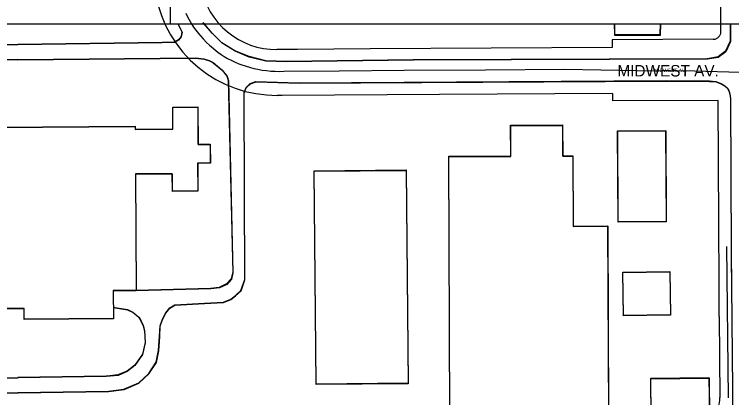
# Model space of a CAD drawing. Extents: x -25029 to 2274964, y -81170 to 687028.
# Drawn here: x 1748 to 2685, y -65237 to -64736 of the extents above; entities that cross this region are included whole.
import ezdxf

# ---------------------------------------------------------------- set-up
doc = ezdxf.new("R2010")
doc.units = 0
for name, color, linetype in [('60', 7, 'Continuous'), ('81911BEA - RW_X_Fee_RW', 7, 'Continuous'), ('BLDG', 7, 'Continuous'), ('GE_X_CL_2000', 7, 'Continuous'), ('ROAD', 7, 'Continuous'), ('ROAD-NAME', 7, 'Continuous'), ('TI_BORDER', 7, 'Continuous')]:
    doc.layers.add(name, color=color, linetype=linetype)

msp = doc.modelspace()

# ---------------------------------------------------------------- linework, layer by layer
at = {"layer": '60'}
msp.add_lwpolyline([(251.64, -64748.36), (5251.64, -64748.36), (5251.64, -68748.36), (251.64, -68748.36)], close=True, dxfattribs=at)
at = {"layer": '81911BEA - RW_X_Fee_RW'}
for p, q in [((2661.42, -64768.43), (2529.46, -64769.23)), ((2529.46, -64769.23), (2529.52, -64779.23)), ((2529.88, -64839.23), (2529.95, -64849.23)), ((2098.03, -64841.85), (2091.46, -64841.89)), ((2667.9, -64848.39), (2529.95, -64849.23)), ((2669.27, -65131.06), (2670.1, -65237.08))]:
    msp.add_line(p, q, dxfattribs=at)
for points in [[(2671.36, -64758.37), (2670.93, -64688.37), (2670.69, -64648.37), (2670.44, -64608.37), (2670.2, -64568.37), (2669.96, -64528.37), (2669.72, -64488.38), (2669.56, -64462.87)], [(1930.49, -64682.87), (1931.18, -64696.81), (1933.09, -64710.64), (1936.19, -64724.25), (1940.47, -64737.53), (1945.89, -64750.4), (1951.9, -64761.78), (1952.41, -64762.74), (1959.98, -64774.46), (1968.55, -64785.49), (1978.04, -64795.72), (1988.39, -64805.09), (1999.51, -64813.52), (2011.33, -64820.94), (2023.75, -64827.31), (2036.68, -64832.58), (2050.01, -64836.69), (2063.66, -64839.63), (2077.51, -64841.37), (2091.46, -64841.89)], [(1990.49, -64682.51), (1990.92, -64691.22), (1992.11, -64699.86), (1994.05, -64708.37), (1996.73, -64716.67), (2000.11, -64724.71), (2004.19, -64732.42), (2008.92, -64739.75), (2014.27, -64746.64), (2020.21, -64753.04), (2026.67, -64758.89), (2033.63, -64764.16), (2041.01, -64768.8), (2048.78, -64772.78), (2056.86, -64776.07), (2065.19, -64778.64), (2073.72, -64780.48), (2082.38, -64781.57), (2091.09, -64781.89)], [(2661.42, -64768.43), (2662.29, -64768.41), (2663.15, -64768.34), (2664, -64768.24), (2664.83, -64767.81), (2665.64, -64767.47), (2666.41, -64767.06), (2667.14, -64766.59), (2667.83, -64766.05), (2668.47, -64765.46), (2669.06, -64764.81), (2669.58, -64764.12), (2670.05, -64763.38), (2670.44, -64762.6), (2670.77, -64761.79), (2671.2, -64760.96), (2671.29, -64760.11), (2671.34, -64759.24), (2671.36, -64758.37)], [(2529.52, -64779.23), (2213.09, -64781.15), (2118.09, -64781.73), (2091.09, -64781.89)], [(2529.88, -64839.23), (2303.93, -64840.6), (2098.03, -64841.85)], [(2668.87, -65008.39), (2668.39, -64928.39), (2667.9, -64848.39)], [(2669.27, -65131.06), (2669.13, -65088.39), (2668.87, -65008.39)], [(2630.36, -65277.58), (2633.86, -65277.4), (2637.33, -65276.92), (2640.74, -65276.14), (2644.08, -65275.06), (2647.3, -65273.69), (2650.4, -65272.05), (2653.33, -65270.14), (2656.09, -65267.99), (2658.65, -65265.6), (2661, -65262.99), (2663.1, -65260.19), (2664.95, -65257.22), (2666.54, -65254.09), (2667.84, -65250.84), (2668.86, -65247.49), (2669.58, -65244.06), (2669.99, -65240.58), (2670.1, -65237.08)]]:
    msp.add_lwpolyline(points, dxfattribs=at)
at = {"layer": 'BLDG'}
for points in [[(2532.18, -64747.84), (2532.31, -64762.46), (2592.12, -64762.45), (2592.63, -64747.83)], [(2532.38, -64748.36), (2532.51, -64762.98), (2592.32, -64762.98), (2592.83, -64748.36)], [(1603.04, -64884.16), (1905.91, -64882.28), (1905.93, -64885.97), (1955.31, -64885.66), (1955.12, -64857.21), (1987.76, -64857), (1988.07, -64905.87), (2004.08, -64905.77), (2004.23, -64930.26), (1987.63, -64930.36), (1987.87, -64966.88), (1954.78, -64967.09), (1954.63, -64944.32), (1906.43, -64944.62), (1907.38, -65097.01), (1877.33, -65097.21), (1877.57, -65133.71), (1761, -65134.44), (1760.91, -65120.75), (1735.05, -65120.91)], [(1603.22, -64884.57), (1906.09, -64882.73), (1906.11, -64886.42), (1955.49, -64886.11), (1955.31, -64857.66), (1987.95, -64857.46), (1988.25, -64906.33), (2004.26, -64906.23), (2004.41, -64930.72), (1987.81, -64930.82), (1988.04, -64967.34), (1954.95, -64967.54), (1954.81, -64944.77), (1906.61, -64945.07), (1907.54, -65097.46), (1877.49, -65097.65), (1877.72, -65134.15), (1761.15, -65134.87), (1761.07, -65121.18), (1735.21, -65121.34)]]:
    msp.add_lwpolyline(points, dxfattribs=at)
for points in [[(2396.81, -64921.17), (2396.64, -64880.91), (2464.42, -64880.61), (2464.59, -64920.83), (2477.88, -64920.77), (2478.27, -65012.8), (2523.44, -65012.61), (2524.5, -65258.94), (2317.29, -65259.82), (2315.84, -64921.52)], [(2396.99, -64921.68), (2396.82, -64881.42), (2464.6, -64881.13), (2464.77, -64921.35), (2478.06, -64921.29), (2478.44, -65013.32), (2523.61, -65013.13), (2524.64, -65259.46), (2317.43, -65260.32), (2316.02, -64922.02)], [(2599.18, -64887.92), (2599.82, -65006.84), (2537, -65007.17), (2536.36, -64888.26)], [(2599.36, -64888.45), (2599.99, -65007.37), (2537.17, -65007.7), (2536.54, -64888.79)], [(2259.98, -64939.51), (2262.63, -65218.56), (2142.56, -65219.7), (2139.91, -64940.64)], [(2260.16, -64940), (2262.77, -65219.05), (2142.7, -65220.18), (2140.09, -64941.12)], [(2604.68, -65072.15), (2605.58, -65128.78), (2544.04, -65129.75), (2543.14, -65073.11)], [(2604.84, -65072.68), (2605.73, -65129.31), (2544.19, -65130.28), (2543.3, -65073.64)], [(2656.36, -65261.35), (2580.27, -65262.15), (2579.75, -65211.96), (2655.84, -65211.16)], [(2656.5, -65261.89), (2580.41, -65262.68), (2579.89, -65212.49), (2655.98, -65211.7)]]:
    msp.add_lwpolyline(points, close=True, dxfattribs=at)
at = {"layer": 'GE_X_CL_2000'}
msp.add_lwpolyline([(1972.13, -64734.29), (1974.44, -64739), (1979.63, -64748.11), (1982.51, -64752.5), (1985.56, -64756.77), (1988.77, -64760.91), (1995.1, -64768.12), (1999.4, -64772.51), (2003.25, -64776.07), (2014.12, -64785.47), (2018.28, -64788.35), (2022.56, -64791.06), (2026.92, -64793.59), (2031.4, -64795.93), (2035.98, -64798.1), (2041.58, -64800.43), (2045.36, -64801.85), (2055.57, -64805.1), (2061.03, -64806.54), (2066.54, -64807.75), (2072.12, -64808.75), (2077.71, -64809.5), (2083.34, -64810.04), (2088.97, -64810.35), (2094.62, -64810.44), (2100.27, -64810.29), (2172.46, -64809.87), (2257.64, -64809.12), (2363.76, -64808.35), (2467.19, -64807.68), (2561.89, -64809.43), (2636.96, -64809.6), (2696.59, -64811.58)], dxfattribs=at)
at = {"layer": 'ROAD'}
msp.add_line((2681.26, -65237.35), (2679.1, -65039.59), dxfattribs=at)
for points in [[(1961.8, -64747.9), (1967.22, -64758.89), (1966.08, -64764.97), (1962.55, -64769.25), (1957.42, -64772.09), (1941.37, -64772.72), (1752.68, -64775.42)], [(1962, -64748.36), (1967.42, -64759.35), (1966.28, -64765.43), (1962.75, -64769.71), (1957.62, -64772.54), (1941.57, -64773.17), (1752.88, -64775.85)], [(2683.59, -64747.82), (2683.71, -64770.93), (2677.6, -64784.18), (2667.86, -64791.66), (2653.62, -64793.87), (2269.4, -64795.53), (2103.69, -64797.4), (2076.71, -64796.69), (2055.05, -64791.25), (2036.37, -64783.79), (2019.49, -64773.28), (2006.72, -64760.59), (1994.9, -64746.66)], [(2683.79, -64748.36), (2683.91, -64771.47), (2677.8, -64784.72), (2668.06, -64792.2), (2653.81, -64794.41), (2269.59, -64796.02), (2103.88, -64797.87), (2076.9, -64797.16), (2055.25, -64791.72), (2036.57, -64784.25), (2019.69, -64773.74), (2006.92, -64761.05), (1995.1, -64747.12)], [(1752.68, -64775.42), (1315.99, -64777.55), (1297.41, -64778.68), (1280.67, -64783.41), (1265.12, -64791.17), (1252.83, -64803.05), (1242.74, -64815), (1231.54, -64828.28), (1225.65, -64839.56), (1219.92, -64861.92), (1219.21, -64888.39), (1220.76, -65140.39), (1226.75, -65168.24), (1236.13, -65186.96), (1250.75, -65205.38), (1266.1, -65217.61), (1285.87, -65226.59), (1308.36, -65232.02), (1359.67, -65233.09), (1752.94, -65230.48)], [(1752.88, -64775.85), (1316.19, -64777.93), (1297.61, -64779.05), (1280.87, -64783.78), (1265.32, -64791.54), (1253.02, -64803.42), (1242.93, -64815.37), (1231.73, -64828.65), (1225.84, -64839.93), (1220.11, -64862.28), (1219.39, -64888.75), (1220.91, -65140.75), (1226.9, -65168.61), (1236.28, -65187.33), (1250.89, -65205.75), (1266.24, -65217.98), (1286.01, -65226.96), (1308.5, -65232.4), (1359.81, -65233.47), (1753.08, -65230.91)], [(1752.69, -64794.76), (1316.62, -64796.89), (1300.67, -64797.86), (1287.69, -64801.53), (1276.42, -64807.14), (1266.97, -64816.27), (1257.52, -64827.47), (1247.7, -64839.11), (1243.83, -64846.53), (1239.19, -64864.6), (1238.55, -64888.58), (1240.09, -65138.26), (1245.14, -65161.78), (1252.53, -65176.51), (1264.52, -65191.64), (1276.27, -65200.99), (1292.19, -65208.23), (1310.86, -65212.73), (1359.81, -65213.75), (1752.93, -65211.14)], [(1752.88, -64795.19), (1316.81, -64797.27), (1300.86, -64798.23), (1287.88, -64801.9), (1276.61, -64807.51), (1267.16, -64816.64), (1257.71, -64827.84), (1247.89, -64839.48), (1244.02, -64846.9), (1239.38, -64864.97), (1238.73, -64888.95), (1240.24, -65138.63), (1245.29, -65162.15), (1252.68, -65176.88), (1264.67, -65192.01), (1276.42, -65201.36), (1292.33, -65208.6), (1311, -65213.11), (1359.95, -65214.13), (1753.07, -65211.57)], [(1752.69, -64794.76), (1985.18, -64792.91), (1995.98, -64794.04), (2002.85, -64796.11), (2007.92, -64799.06), (2019.52, -64808.36), (2025.91, -64816.52), (2027.67, -64822.44), (2033.63, -65073.56), (2031.62, -65081.74), (2025.5, -65088.63), (2016.03, -65093.22), (2004.61, -65094.48), (1907.38, -65097.01)], [(1752.88, -64795.19), (1985.38, -64793.37), (1996.17, -64794.5), (2003.04, -64796.57), (2008.11, -64799.52), (2019.71, -64808.82), (2026.1, -64816.98), (2027.86, -64822.9), (2033.79, -65074.02), (2031.78, -65082.2), (2025.66, -65089.09), (2016.19, -65093.68), (2004.77, -65094.94), (1907.54, -65097.46)], [(1752.94, -65230.48), (1871.13, -65228.99), (1891.37, -65226.32), (1910.73, -65218.01), (1924.01, -65205.54), (1933.72, -65190.75), (1936.72, -65175.84), (1938.03, -65156.74), (1938.72, -65143.29), (1941.66, -65134.82), (1946.05, -65126.48), (1951.3, -65119.81), (1957.8, -65115.89), (1996.63, -65113.67), (2021.44, -65112.23), (2031.12, -65108.44), (2037.19, -65103.86), (2044.33, -65096.96), (2049.2, -65082.62), (2048.93, -64966.39), (2048.4, -64838.07), (2050.98, -64831.55), (2056.47, -64826.4), (2063.84, -64823.78), (2120.55, -64825.35), (2599.74, -64822.61), (2656.45, -64823.02), (2664.99, -64823.64), (2672.52, -64826.87), (2676.73, -64829.47), (2679.85, -64832.5), (2681.81, -64835.6), (2682.98, -64839.79), (2683.79, -64846.01), (2684.83, -65045.65), (2685.32, -65102.43)], [(1753.08, -65230.91), (1871.27, -65229.43), (1891.51, -65226.77), (1910.87, -65218.46), (1924.15, -65205.99), (1933.87, -65191.2), (1936.87, -65176.29), (1938.18, -65157.19), (1938.87, -65143.74), (1941.81, -65135.27), (1946.2, -65126.93), (1951.46, -65120.26), (1957.96, -65116.34), (1996.79, -65114.13), (2021.6, -65112.69), (2031.28, -65108.9), (2037.35, -65104.32), (2044.49, -65097.43), (2049.36, -65083.09), (2049.1, -64966.86), (2048.59, -64838.54), (2051.17, -64832.02), (2056.66, -64826.87), (2064.03, -64824.25), (2120.74, -64825.82), (2599.93, -64823.14), (2656.64, -64823.56), (2665.18, -64824.18), (2672.71, -64827.41), (2676.92, -64830.01), (2680.04, -64833.04), (2682, -64836.14), (2683.17, -64840.33), (2683.98, -64846.55), (2684.99, -65046.19), (2686.94, -65271.64)], [(1877.47, -65118.88), (1896.13, -65121.85), (1903.22, -65125.45), (1910.69, -65132.01), (1913.53, -65136.42), (1916.58, -65143.06), (1918.27, -65149.57), (1918.96, -65165.26), (1915.54, -65180.6), (1905.67, -65194.81), (1895.63, -65202.58), (1883.58, -65207.68), (1873.1, -65208.87), (1868.03, -65209.03), (1752.93, -65211.14)], [(1877.63, -65119.32), (1896.28, -65122.3), (1903.37, -65125.9), (1910.84, -65132.46), (1913.68, -65136.87), (1916.73, -65143.51), (1918.42, -65150.02), (1919.11, -65165.71), (1915.69, -65181.05), (1905.82, -65195.26), (1895.78, -65203.03), (1883.72, -65208.13), (1873.24, -65209.31), (1868.17, -65209.47), (1753.07, -65211.57)]]:
    msp.add_lwpolyline(points, dxfattribs=at)
at = {"layer": 'TI_BORDER'}
msp.add_lwpolyline([(-4748.36, -60448.36), (1951.64, -60448.36), (1951.64, -64748.36)], dxfattribs=at)

# ---------------------------------------------------------------- texts
at = {"layer": 'ROAD-NAME'}
msp.add_text('MIDWEST AV.', height=15, dxfattribs=at).set_placement((2536.18, -64817.18))
msp.add_text('MIDWEST AV.', height=4.68, rotation=0.007, dxfattribs=at).set_placement((2584.05, -64811.49))

doc.saveas('drawing.dxf')
